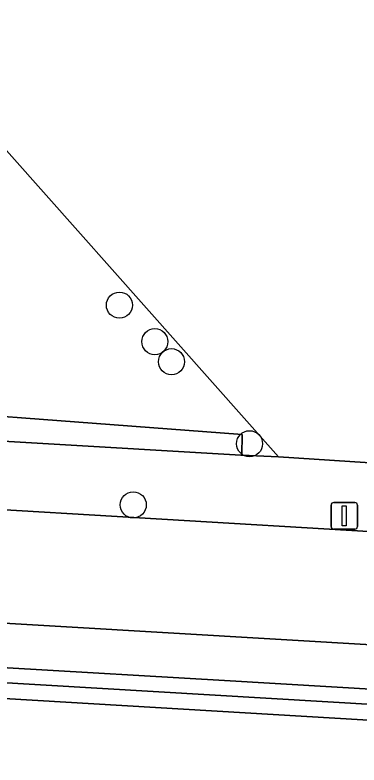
# Model space of a CAD drawing. Extents: x 159262 to 160143, y 383399 to 384319.
# Drawn here: x 159308.73 to 159321.63, y 384148.09 to 384176.18 of the extents above; entities that cross this region are included whole.
import ezdxf

# ---------------------------------------------------------------- set-up
doc = ezdxf.new("R2010")
doc.units = 0
for name, color, linetype in [('IMGEO_Boom', 7, 'Continuous'), ('IMGEO_Erf', 7, 'Continuous'), ('IMGEO_Groenvoorziening', 7, 'Continuous'), ('IMGEO_Haag', 7, 'Continuous'), ('IMGEO_Hek', 7, 'Continuous'), ('IMGEO_Lichtmast', 7, 'Continuous'), ('IMGEO_Rijbaan_lokaal_open', 7, 'Continuous'), ('IMGEO_Voetpad_open', 7, 'Continuous')]:
    doc.layers.add(name, color=color, linetype=linetype)

msp = doc.modelspace()

# ---------------------------------------------------------------- linework, layer by layer
at = {"layer": 'IMGEO_Boom'}
for centre in [(159312.649, 384165.313), (159313.976, 384163.945), (159314.601, 384163.194), (159317.529, 384160.122), (159313.167, 384157.831)]:
    msp.add_circle(centre, 0.489, dxfattribs=at)
at = {"layer": 'IMGEO_Erf'}
for points in [[(159391.729, 384169.721), (159389.959, 384176.181), (159373.663, 384168.554), (159364.6, 384163.808), (159356.329, 384159.676), (159353.897, 384158.667), (159341.827, 384151.535), (159341.761, 384151.664), (159339.579, 384150.379), (159338.833, 384149.94), (159334.75, 384150.183), (159316.595, 384151.248), (159300.298, 384152.206), (159300.17, 384149.285), (159299.315, 384149.708)], [(159304.18, 384175.838), (159304.843, 384175.117), (159318.615, 384159.634), (159328.547, 384158.976)]]:
    msp.add_lwpolyline(points, dxfattribs=at)
msp.add_lwpolyline([(159303.738, 384148.088), (159303.139, 384148.125), (159303.341, 384151.47), (159335.253, 384149.581), (159338.675, 384149.507), (159355.264, 384158.429), (159377.708, 384169.495), (159389.563, 384175.262), (159389.825, 384174.722), (159377.972, 384168.956), (159355.539, 384157.896), (159338.82, 384148.904), (159335.229, 384148.981), (159303.904, 384150.836)], close=True, dxfattribs=at)
at = {"layer": 'IMGEO_Groenvoorziening'}
msp.add_lwpolyline([(159303.738, 384148.088), (159303.904, 384150.836), (159335.229, 384148.981), (159338.82, 384148.904), (159355.539, 384157.896), (159377.972, 384168.956), (159389.825, 384174.722), (159389.563, 384175.262), (159377.708, 384169.495), (159355.264, 384158.429), (159338.675, 384149.507), (159335.253, 384149.581), (159303.341, 384151.47), (159303.139, 384148.125)], close=True, dxfattribs=at)
for points in [[(159300.029, 384161.76), (159317.256, 384160.473), (159317.236, 384159.697), (159318.615, 384159.634), (159304.843, 384175.117), (159299.432, 384163.949)], [(159299.738, 384160.713), (159309.354, 384160.153), (159317.207, 384159.698), (159317.236, 384159.697), (159317.256, 384160.473), (159300.029, 384161.76)]]:
    msp.add_lwpolyline(points, dxfattribs=at)
at = {"layer": 'IMGEO_Haag'}
msp.add_lwpolyline([(159303.738, 384148.088), (159303.904, 384150.836), (159335.229, 384148.981), (159338.82, 384148.904), (159355.539, 384157.896), (159377.972, 384168.956), (159389.825, 384174.722), (159389.563, 384175.262), (159377.708, 384169.495), (159355.264, 384158.429), (159338.675, 384149.507), (159335.253, 384149.581), (159303.341, 384151.47), (159303.139, 384148.125)], close=True, dxfattribs=at)
msp.add_lwpolyline([(159299.738, 384160.713), (159309.354, 384160.153), (159317.207, 384159.698), (159317.236, 384159.697), (159317.256, 384160.473), (159300.029, 384161.76)], dxfattribs=at)
at = {"layer": 'IMGEO_Hek'}
msp.add_lwpolyline([(159318.615, 384159.634), (159304.843, 384175.117)], dxfattribs=at)
at = {"layer": 'IMGEO_Lichtmast'}
for p, q in [((159320.587, 384157.021), (159320.587, 384157.821)), ((159320.587, 384157.821), (159320.587, 384157.021)), ((159320.687, 384157.921), (159321.477, 384157.921)), ((159321.477, 384157.921), (159320.687, 384157.921)), ((159321.577, 384157.821), (159321.577, 384157.021)), ((159321.577, 384157.021), (159321.577, 384157.821)), ((159321.477, 384156.921), (159320.687, 384156.921)), ((159320.687, 384156.921), (159321.477, 384156.921))]:
    msp.add_line(p, q, dxfattribs=at)
msp.add_lwpolyline([(159321.007, 384157.796), (159321.157, 384157.796), (159321.157, 384157.046), (159321.007, 384157.046), (159321.007, 384157.796)], dxfattribs=at)
for centre, start, end in [((159320.687, 384157.821), 90, 180), ((159320.687, 384157.821), 90, 180), ((159321.477, 384157.821), 0, 90), ((159321.477, 384157.821), 360, 90), ((159320.687, 384157.021), 180, 270), ((159320.687, 384157.021), 180, 270), ((159321.477, 384157.021), 270, 0), ((159321.477, 384157.021), 270, 0)]:
    msp.add_arc(centre, 0.1, start, end, dxfattribs=at)
at = {"layer": 'IMGEO_Rijbaan_lokaal_open'}
for points in [[(159334.739, 384156.153), (159329.46, 384156.425), (159328.418, 384156.484), (159322.2, 384156.823), (159306.267, 384157.774), (159298.53, 384158.218)], [(159293.845, 384154.257), (159294.339, 384154.228), (159322.523, 384152.565), (159328.837, 384152.198), (159335.279, 384152.172)]]:
    msp.add_lwpolyline(points, dxfattribs=at)
at = {"layer": 'IMGEO_Voetpad_open'}
for points in [[(159328.547, 384158.976), (159318.615, 384159.634), (159317.236, 384159.697), (159317.207, 384159.698), (159309.354, 384160.153), (159299.738, 384160.713)], [(159298.53, 384158.218), (159306.267, 384157.774), (159322.2, 384156.823), (159328.418, 384156.484), (159329.46, 384156.425), (159329.484, 384156.924), (159334.763, 384156.651), (159334.739, 384156.153)]]:
    msp.add_lwpolyline(points, dxfattribs=at)
msp.add_lwpolyline([(159336.056, 384151.998), (159335.279, 384152.172), (159328.837, 384152.198), (159322.523, 384152.565), (159294.339, 384154.228), (159294.235, 384152.562), (159300.298, 384152.206), (159316.595, 384151.248), (159334.75, 384150.183), (159338.833, 384149.94), (159339.579, 384150.379), (159337.902, 384151.142), (159337.79, 384151.201)], close=True, dxfattribs=at)

doc.saveas('drawing.dxf')
